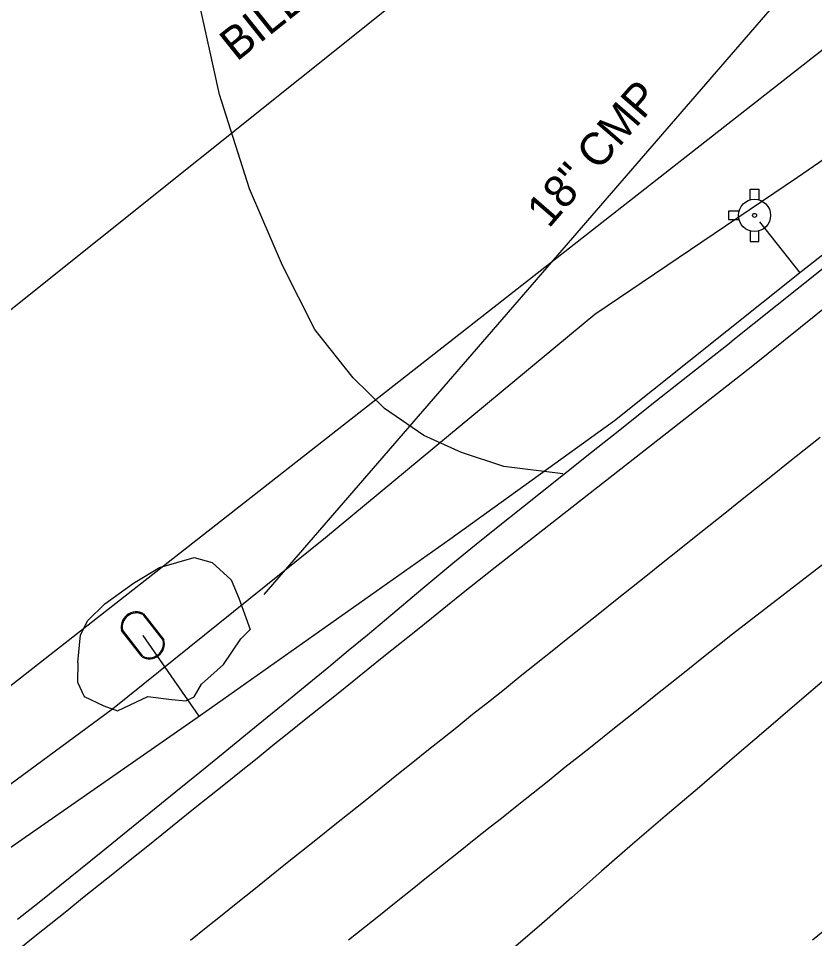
# Model space of a CAD drawing. Extents: x 472260 to 482161, y 489063 to 507124.
# Drawn here: x 473896.9 to 473994.7, y 506480.6 to 506593.6 of the extents above; entities that cross this region are included whole.
import ezdxf

# ---------------------------------------------------------------- set-up
doc = ezdxf.new("R2010")
doc.units = 0
for name, color, linetype in [('Exist Structure Minor Drop Inlet Cogo Elevation', 7, 'Continuous'), ('Exist Structure Minor Pipes CMP 66 Inch Cogo Point CELL', 7, 'Continuous'), ('Exist Utilities Water Meter CELL', 7, 'Continuous'), ('Prop Drainage Structure Drop Inlet Grate 2 Narrow Slots and Sag Grates 840 24 CELL', 7, 'Continuous'), ('Prop Drainage Structure Pipe CSP 60in Label', 7, 'Continuous'), ('Prop Drainage Structure Pipe RCP 42in Class III', 7, 'Continuous'), ('Prop Drainage Structure Pipe RCP 66in Class IV', 7, 'Continuous'), ('Prop Drainage Structure Pipe RCP 66in Class IV Label', 7, 'Continuous'), ('Prop Drainage Structure Pipe Stub Out CELL', 7, 'Continuous'), ('Prop Earthen Structure Ditch Flow Line', 7, 'Continuous'), ('Prop Horizontal Alignment Station Label', 7, 'Continuous'), ('Prop Roadway Culvert', 7, 'Continuous')]:
    doc.layers.add(name, color=color, linetype=linetype)

# ---------------------------------------------------------------- blocks, each defined once
blk = doc.blocks.new('EXIST UTILITIES WATER FIRE HYDRANT')
at = {"layer": 'Prop Horizontal Alignment Station Label'}
blk.add_line((0, 0), (0, 0), dxfattribs=at)
for points in [[(-0.0103, 0.0382), (-0.0103, 0.064), (0.0103, 0.064), (0.0103, 0.0377)], [(-0.0382, 0.0103), (-0.064, 0.0103), (-0.064, -0.0103), (-0.0382, -0.0103)], [(-0.0103, -0.0382), (-0.0103, -0.064), (0.0103, -0.064), (0.0103, -0.0377)]]:
    blk.add_lwpolyline(points, dxfattribs=at)
for radius in [0.0395, 0.00485]:
    blk.add_circle((0, 0), radius, dxfattribs=at)

msp = doc.modelspace()

# ---------------------------------------------------------------- linework, layer by layer
at = {"layer": 'Exist Structure Minor Drop Inlet Cogo Elevation'}
msp.add_line((473597.61, 506319.33), (474009.74, 506648.83), dxfattribs=at)
at = {"layer": 'Exist Structure Minor Pipes CMP 66 Inch Cogo Point CELL'}
for p, q in [((473992.91, 506562.37), (473987.98, 506568.64)), ((473912.18, 506517.84), (473919.08, 506507.91))]:
    msp.add_line(p, q, dxfattribs=at)
for points in [[(473970.1, 506544.24), (473993.04, 506562.52), (474011.24, 506576.78), (474021.36, 506584.72), (474039.29, 506598.69), (474062.78, 506617.54), (474077.57, 506628.7), (474092.3, 506640.37), (474121.25, 506663.92), (474147, 506684.06), (474157.16, 506691.01), (474174.45, 506703.76), (474189.51, 506715.45), (474205.96, 506728.45), (474224.62, 506742.18), (474254.04, 506764.16), (474277.95, 506781.32), (474301.42, 506798.35), (474332.35, 506819.9)], [(473291.57, 506003.48), (473299.28, 506009.56), (473329.68, 506034.13), (473363.16, 506059.9), (473410.95, 506096.23), (473447.52, 506126.09), (473473.05, 506148.4), (473498.67, 506169.29), (473538.04, 506201.18), (473561.81, 506220.61), (473582.01, 506239.17), (473604.08, 506258.77), (473627.35, 506278.12), (473653.09, 506297.75), (473686.55, 506324.8), (473716.52, 506349.38), (473754.2, 506376.82), (473799.8, 506413.99), (473836.58, 506444.93), (473862.47, 506466.1), (473890.26, 506487.89), (473919.28, 506508.04), (473949.91, 506529.66), (473970.1, 506544.24)]]:
    msp.add_lwpolyline(points, dxfattribs=at)
at = {"layer": 'Exist Utilities Water Meter CELL'}
msp.add_line((473765.11, 506409.23), (474081.79, 506657.22), dxfattribs=at)
at = {"layer": 'Prop Drainage Structure Drop Inlet Grate 2 Narrow Slots and Sag Grates 840 24 CELL'}
for points in [[(474126.73, 506660.86), (474094.52, 506636.19), (474056.95, 506606.33), (474020.96, 506578.17), (473986.89, 506550.78)], [(473986.89, 506550.78), (473955.45, 506526.18), (473953.5, 506524.62), (473951.55, 506523.06), (473949.6, 506521.49), (473947.65, 506519.93), (473945.7, 506518.37), (473943.75, 506516.8), (473941.8, 506515.24), (473939.86, 506513.68), (473937.91, 506512.11), (473935.96, 506510.55), (473934.01, 506508.99), (473932.06, 506507.42), (473930.11, 506505.86), (473928.16, 506504.3), (473926.21, 506502.73), (473924.27, 506501.17), (473922.32, 506499.61), (473920.37, 506498.04), (473918.42, 506496.48), (473916.47, 506494.92), (473914.52, 506493.35), (473912.57, 506491.79), (473910.62, 506490.23), (473908.68, 506488.66), (473906.73, 506487.1), (473904.78, 506485.54), (473902.83, 506483.97), (473900.88, 506482.41), (473898.93, 506480.85), (473896.98, 506479.28)], [(473995.38, 506542.16), (473993.42, 506540.6), (473991.47, 506539.04), (473989.52, 506537.49), (473987.56, 506535.93), (473985.61, 506534.37), (473983.66, 506532.82), (473981.7, 506531.26), (473979.75, 506529.7), (473978.07, 506528.36), (473976.11, 506526.8), (473974.16, 506525.25), (473972.21, 506523.69), (473970.26, 506522.13), (473968.31, 506520.57), (473966.35, 506519.01), (473964.4, 506517.45), (473962.45, 506515.89), (473960.5, 506514.33), (473958.55, 506512.77), (473956.59, 506511.21), (473954.64, 506509.65), (473952.69, 506508.1), (473950.74, 506506.54), (473948.79, 506504.98), (473947.28, 506503.77), (473945.33, 506502.21), (473943.38, 506500.65), (473941.43, 506499.09), (473939.48, 506497.53), (473937.53, 506495.97), (473935.58, 506494.41), (473933.62, 506492.85), (473931.67, 506491.29), (473929.72, 506489.73), (473927.77, 506488.16), (473925.82, 506486.6), (473923.87, 506485.04), (473921.92, 506483.48), (473919.97, 506481.92), (473918.02, 506480.36)], [(474001.93, 506531.34), (473984.6, 506517.98), (473982.81, 506516.56), (473980.86, 506515), (473978.91, 506513.44), (473976.96, 506511.88), (473975.01, 506510.33), (473973.63, 506509.23), (473971.68, 506507.68), (473969.73, 506506.12), (473967.77, 506504.56), (473965.82, 506503.01), (473964.03, 506501.59), (473962.08, 506500.03), (473960.13, 506498.47), (473958.17, 506496.91), (473956.22, 506495.35), (473954.86, 506494.26), (473952.9, 506492.71), (473950.95, 506491.15), (473948.99, 506489.6), (473947.04, 506488.04), (473945.27, 506486.64), (473943.32, 506485.08), (473941.37, 506483.52), (473939.41, 506481.96), (473937.46, 506480.41)]]:
    msp.add_lwpolyline(points, dxfattribs=at)
at = {"layer": 'Prop Drainage Structure Pipe CSP 60in Label'}
for points in [[(473967.71, 506557.31), (473992.61, 506574.13), (474023.34, 506595.25), (474042.88, 506610.22), (474063.47, 506627.32), (474086.6, 506643.4), (474141.94, 506684.87), (474155.65, 506694.14), (474165.51, 506700.72), (474192.63, 506721.26), (474209.77, 506734.52), (474230.21, 506750.45), (474252.39, 506766.12), (474276.98, 506783.25), (474307.99, 506803.73), (474331.54, 506821.22), (474374.55, 506850.65), (474399.37, 506867.01), (474425.12, 506885.55), (474441.79, 506897.03), (474457.64, 506907.93), (474468.13, 506915.42), (474485.04, 506927.45), (474510.18, 506943.91)], [(473678.43, 506334.01), (473709.42, 506358.76), (473746.11, 506386.1), (473792.98, 506423.04), (473830.53, 506451.43), (473856.24, 506469.01), (473889.58, 506494.95), (473908.47, 506508.83), (473934.61, 506529.84), (473967.71, 506557.31)]]:
    msp.add_lwpolyline(points, dxfattribs=at)
at = {"layer": 'Prop Drainage Structure Pipe RCP 66in Class IV'}
msp.add_line((474000.11, 506607.3), (473927.06, 506522.87), dxfattribs=at)
at = {"layer": 'Prop Drainage Structure Pipe Stub Out CELL'}
for points in [[(474179.11, 506706.1), (474173.3, 506707.15), (474156.67, 506693.48), (474155.96, 506688.89), (474149.68, 506683.54), (474124.27, 506664.21), (474099.67, 506645.48), (474096.82, 506646.06), (474084.3, 506644.78), (474072.14, 506635.84), (474059.14, 506625.68), (474058.6, 506619.19), (474055.57, 506610.84), (474018.55, 506581.08), (473984.44, 506553.89)], [(473896.8, 506482.97), (473899.44, 506485.08), (473901.97, 506487.12), (473904.53, 506489.18), (473907.25, 506491.38), (473910.13, 506493.71), (473913.17, 506496.17), (473916.24, 506498.65), (473919.2, 506501.05), (473922.06, 506503.37), (473924.81, 506505.61), (473927.47, 506507.78), (473930.06, 506509.9), (473932.57, 506511.96), (473935.01, 506513.98), (473937.4, 506515.96), (473939.77, 506517.92), (473942.1, 506519.87), (473946.59, 506523.64), (473950.26, 506526.69), (473953.12, 506529.03), (473955.83, 506531.21), (473958.81, 506533.58), (473961.04, 506535.35), (473963.87, 506537.61), (473967.29, 506540.33), (473970.96, 506543.26), (473974.52, 506546.09), (473977.99, 506548.83), (473984.44, 506553.89)], [(473996.48, 506512.85), (473992.28, 506509.28), (473988.75, 506506.24), (473984.87, 506502.91), (473980.55, 506499.21), (473976.35, 506495.62), (473972.35, 506492.19), (473968.54, 506488.87), (473964.89, 506485.65), (473961.19, 506482.41), (473957.42, 506479.17)], [(473994.44, 506480.46), (473996.85, 506482.41)]]:
    msp.add_lwpolyline(points, dxfattribs=at)
at = {"layer": 'Prop Earthen Structure Ditch Flow Line'}
for points in [[(473963.76, 506537.69), (473956.52, 506538.6), (473951.34, 506540.32), (473946.68, 506542.39), (473941.87, 506545.69), (473938.03, 506549.48), (473933.29, 506555.41), (473929.34, 506563.28), (473925.29, 506572.69), (473921.59, 506584.27), (473918.36, 506598.97), (473914.85, 506609.83), (473910.7, 506617.87), (473904.19, 506627.56), (473902.72, 506630.24)], [(473904.19, 506514.5), (473904.53, 506517.92), (473905.42, 506519.67), (473907.51, 506521.71), (473911.04, 506524.27), (473914.23, 506526.19), (473918.47, 506527.42), (473920.71, 506526.77), (473923.05, 506524.67), (473923.98, 506522.4), (473925.36, 506518.55)], [(473904.19, 506514.5), (473904.14, 506512.07), (473904.99, 506510.34), (473907.38, 506509.19), (473909.08, 506508.56), (473912.79, 506510.35), (473915.7, 506509.96), (473917.46, 506509.79), (473918.49, 506510.27), (473919.4, 506511.84), (473922.1, 506514.24), (473924.23, 506517.43), (473925.36, 506518.55)]]:
    msp.add_lwpolyline(points, dxfattribs=at)
at = {"layer": 'Prop Roadway Culvert'}
msp.add_line((473912.18, 506517.84), (473912.18, 506517.84), dxfattribs=at)
for points in [[(473912.17, 506520.41), (473914.67, 506517.19)], [(473912.28, 506520.49), (473914.77, 506517.27)], [(473912.09, 506515.19), (473909.57, 506518.43)], [(473912.2, 506515.27), (473909.68, 506518.51)]]:
    msp.add_lwpolyline(points, dxfattribs=at)
for centre, radius, start, end in [((473911.38, 506518.87), 1.86, 60.9698, 193.7712), ((473911.38, 506518.86), 1.73, 63.0927, 191.5742), ((473912.97, 506516.82), 1.86, 241.4401, 14.1002), ((473912.98, 506516.81), 1.73, 242.919, 12.6646)]:
    msp.add_arc(centre, radius, start, end, dxfattribs=at)

# ---------------------------------------------------------------- block references
at = {"layer": 'Prop Horizontal Alignment Station Label', "xscale": 50, "yscale": 50}
msp.add_blockref('EXIST UTILITIES WATER FIRE HYDRANT', (473987.32, 506569.43), dxfattribs=at)

# ---------------------------------------------------------------- texts
at = {"layer": 'Prop Drainage Structure Pipe RCP 42in Class III'}
msp.add_text('BILLBOARD', height=4, rotation=38.7, dxfattribs=at).set_placement((473923.72, 506588.25))
at = {"layer": 'Prop Drainage Structure Pipe RCP 66in Class IV Label'}
msp.add_text('18" CMP', height=4, rotation=49.1344, dxfattribs=at).set_placement((473962.04, 506567.73))

doc.saveas('drawing.dxf')
